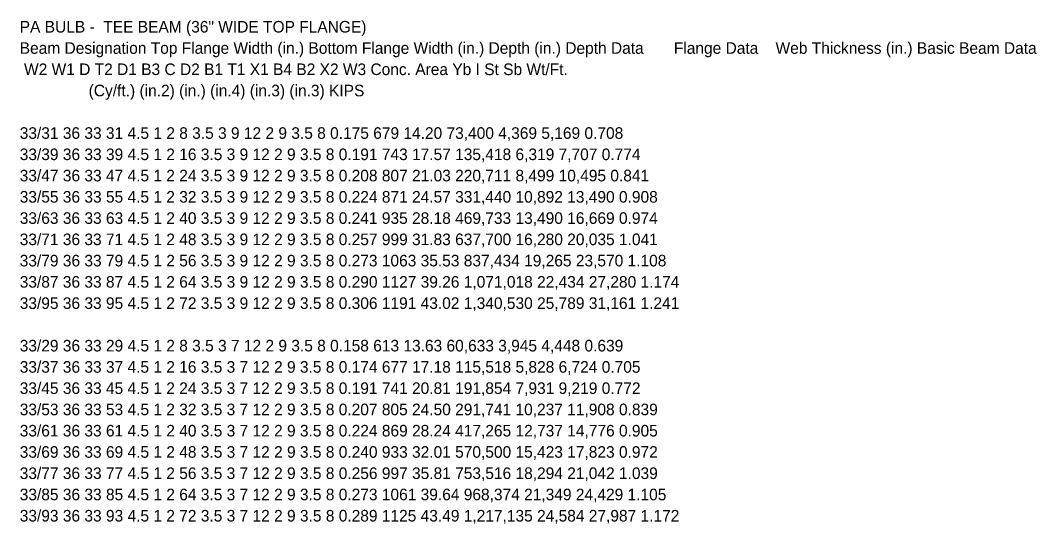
# Model space of a CAD drawing. Extents: x 635698 to 639877, y 296617 to 300175.
# Drawn here: x 637535.7 to 637798.7, y 297215 to 297345.2 of the extents above; entities that cross this region are included whole.
import ezdxf

# ---------------------------------------------------------------- set-up
doc = ezdxf.new("R2010")
doc.units = 0
doc.layers.add('1', color=7, linetype='Continuous')

msp = doc.modelspace()

# ---------------------------------------------------------------- texts
at = {"layer": '1'}
for s, p in [(' PA BULB -  TEE BEAM (36" WIDE TOP FLANGE)                      ', (637534.44, 297342.01)), (' Beam Designation Top Flange Width (in.) Bottom Flange Width (in.) Depth (in.) Depth Data       Flange Data    Web Thickness (in.) Basic Beam Data      ', (637534.44, 297336.51)), ('  W2 W1 D T2 D1 B3 C D2 B1 T1 X1 B4 B2 X2 W3 Conc. Area Yb I St Sb Wt/Ft.', (637534.44, 297331.01)), ('                 (Cy/ft.) (in.2) (in.) (in.4) (in.3) (in.3) KIPS', (637534.44, 297325.51)), (' 33/31 36 33 31 4.5 1 2 8 3.5 3 9 12 2 9 3.5 8 0.175 679 14.20 73,400 4,369 5,169 0.708', (637534.44, 297314.51)), (' 33/39 36 33 39 4.5 1 2 16 3.5 3 9 12 2 9 3.5 8 0.191 743 17.57 135,418 6,319 7,707 0.774', (637534.44, 297309.01)), (' 33/47 36 33 47 4.5 1 2 24 3.5 3 9 12 2 9 3.5 8 0.208 807 21.03 220,711 8,499 10,495 0.841', (637534.44, 297303.51)), (' 33/55 36 33 55 4.5 1 2 32 3.5 3 9 12 2 9 3.5 8 0.224 871 24.57 331,440 10,892 13,490 0.908', (637534.44, 297298.01)), (' 33/63 36 33 63 4.5 1 2 40 3.5 3 9 12 2 9 3.5 8 0.241 935 28.18 469,733 13,490 16,669 0.974', (637534.44, 297292.51)), (' 33/71 36 33 71 4.5 1 2 48 3.5 3 9 12 2 9 3.5 8 0.257 999 31.83 637,700 16,280 20,035 1.041', (637534.44, 297287.01)), (' 33/79 36 33 79 4.5 1 2 56 3.5 3 9 12 2 9 3.5 8 0.273 1063 35.53 837,434 19,265 23,570 1.108', (637534.44, 297281.51)), (' 33/87 36 33 87 4.5 1 2 64 3.5 3 9 12 2 9 3.5 8 0.290 1127 39.26 1,071,018 22,434 27,280 1.174', (637534.44, 297276.01)), (' 33/95 36 33 95 4.5 1 2 72 3.5 3 9 12 2 9 3.5 8 0.306 1191 43.02 1,340,530 25,789 31,161 1.241', (637534.44, 297270.51)), (' 33/29 36 33 29 4.5 1 2 8 3.5 3 7 12 2 9 3.5 8 0.158 613 13.63 60,633 3,945 4,448 0.639', (637534.44, 297259.51)), (' 33/37 36 33 37 4.5 1 2 16 3.5 3 7 12 2 9 3.5 8 0.174 677 17.18 115,518 5,828 6,724 0.705', (637534.44, 297254.01)), (' 33/45 36 33 45 4.5 1 2 24 3.5 3 7 12 2 9 3.5 8 0.191 741 20.81 191,854 7,931 9,219 0.772', (637534.44, 297248.51)), (' 33/53 36 33 53 4.5 1 2 32 3.5 3 7 12 2 9 3.5 8 0.207 805 24.50 291,741 10,237 11,908 0.839', (637534.44, 297243.01)), (' 33/61 36 33 61 4.5 1 2 40 3.5 3 7 12 2 9 3.5 8 0.224 869 28.24 417,265 12,737 14,776 0.905', (637534.44, 297237.51)), (' 33/69 36 33 69 4.5 1 2 48 3.5 3 7 12 2 9 3.5 8 0.240 933 32.01 570,500 15,423 17,823 0.972', (637534.44, 297232.01)), (' 33/77 36 33 77 4.5 1 2 56 3.5 3 7 12 2 9 3.5 8 0.256 997 35.81 753,516 18,294 21,042 1.039', (637534.44, 297226.51)), (' 33/85 36 33 85 4.5 1 2 64 3.5 3 7 12 2 9 3.5 8 0.273 1061 39.64 968,374 21,349 24,429 1.105', (637534.44, 297221.01)), (' 33/93 36 33 93 4.5 1 2 72 3.5 3 7 12 2 9 3.5 8 0.289 1125 43.49 1,217,135 24,584 27,987 1.172', (637534.44, 297215.51))]:
    msp.add_text(s, height=3, dxfattribs=at).set_placement(p)

doc.saveas('drawing.dxf')
